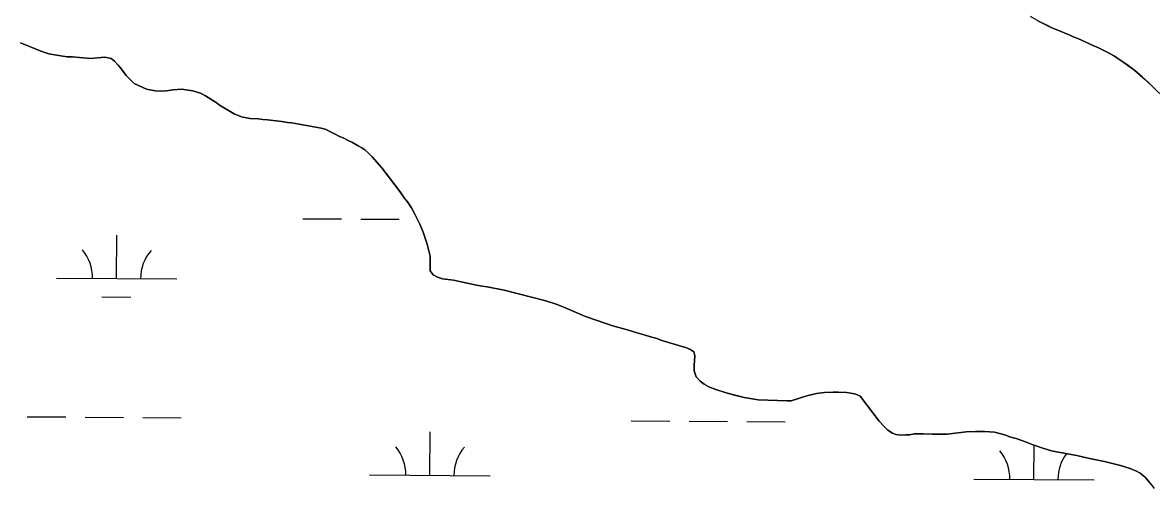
# Model space of a CAD drawing. Extents: x 3172231 to 3210228, y 940198 to 965780.
# Drawn here: x 3202713 to 3203651, y 948653 to 949041 of the extents above; entities that cross this region are included whole.
import ezdxf

# ---------------------------------------------------------------- set-up
doc = ezdxf.new("R2010")
doc.units = 0
for name, color, linetype in [('V-SITE-VEGE', 7, 'Continuous'), ('V-TOPO-SHOR', 7, 'Continuous'), ('V-WETL-SWMP', 7, 'Continuous')]:
    doc.layers.add(name, color=color, linetype=linetype)

msp = doc.modelspace()

# ---------------------------------------------------------------- linework, layer by layer
at = {"layer": 'V-SITE-VEGE'}
for p, q in [((3203550.461, 949045.909), (3203559.556, 949040.625)), ((3203559.556, 949040.625), (3203568.651, 949036.357)), ((3203568.651, 949036.357), (3203574.889, 949033.793)), ((3203574.889, 949033.793), (3203583.485, 949030.035)), ((3203583.485, 949030.035), (3203590.227, 949027.297)), ((3202727.876, 949017.093), (3202711.619, 949023.764)), ((3203590.227, 949027.297), (3203593.09, 949025.931)), ((3203593.09, 949025.931), (3203596.123, 949024.733)), ((3203596.123, 949024.733), (3203603.369, 949021.319)), ((3203603.369, 949021.319), (3203607.414, 949019.608)), ((3202731.736, 949015.68), (3202727.876, 949017.093)), ((3202734.99, 949014.671), (3202731.736, 949015.68)), ((3202744.942, 949012.862), (3202734.99, 949014.671)), ((3202750.221, 949012.264), (3202744.942, 949012.862)), ((3202754.893, 949012.07), (3202750.221, 949012.264)), ((3202760.58, 949011.472), (3202754.893, 949012.07)), ((3202769.718, 949010.88), (3202760.58, 949011.472)), ((3202781.697, 949011.918), (3202769.718, 949010.88)), ((3202786.979, 949010.708), (3202781.697, 949011.918)), ((3202789.623, 949008.482), (3202786.979, 949010.708)), ((3203607.414, 949019.608), (3203613.984, 949016.366)), ((3203613.984, 949016.366), (3203620.552, 949012.617)), ((3203620.552, 949012.617), (3203623.245, 949010.745)), ((3203623.245, 949010.745), (3203628.463, 949007.511)), ((3202792.676, 949005.238), (3202789.623, 949008.482)), ((3202794.71, 949003.009), (3202792.676, 949005.238)), ((3202799.394, 948996.722), (3202794.71, 949003.009)), ((3203628.463, 949007.511), (3203637.38, 949000.877)), ((3202802.853, 948993.075), (3202799.394, 948996.722)), ((3202806.107, 948990.035), (3202802.853, 948993.075)), ((3203637.38, 949000.877), (3203646.291, 948993.062)), ((3203646.291, 948993.062), (3203661.082, 948978.8)), ((3202816.269, 948985.384), (3202806.107, 948990.035)), ((3202823.583, 948983.773), (3202816.269, 948985.384)), ((3202829.065, 948983.58), (3202823.583, 948983.773)), ((3202832.922, 948983.994), (3202829.065, 948983.58)), ((3202838.199, 948984.817), (3202832.922, 948983.994)), ((3202845.511, 948985.237), (3202838.199, 948984.817)), ((3202848.961, 948984.837), (3202845.511, 948985.237)), ((3202854.651, 948983.834), (3202848.961, 948984.837)), ((3202861.151, 948981.815), (3202854.651, 948983.834)), ((3202865.214, 948979.791), (3202861.151, 948981.815)), ((3202874.16, 948974.124), (3202865.214, 948979.791)), ((3202877.009, 948972.099), (3202874.16, 948974.124)), ((3202889.207, 948964.812), (3202877.009, 948972.099)), ((3202895.101, 948962.183), (3202889.207, 948964.812)), ((3202902.209, 948960.978), (3202895.101, 948962.183)), ((3202909.318, 948960.585), (3202902.209, 948960.978)), ((3202912.974, 948959.983), (3202909.318, 948960.585)), ((3202916.832, 948959.788), (3202912.974, 948959.983)), ((3202928.612, 948958.39), (3202916.832, 948959.788)), ((3202933.489, 948957.587), (3202928.612, 948958.39)), ((3202937.144, 948957.187), (3202933.489, 948957.587)), ((3202961.52, 948952.971), (3202937.144, 948957.187)), ((3202964.77, 948951.961), (3202961.52, 948952.971)), ((3202973.511, 948947.713), (3202964.77, 948951.961)), ((3202976.763, 948945.893), (3202973.511, 948947.713)), ((3202979.605, 948944.678), (3202976.763, 948945.893)), ((3202983.876, 948942.454), (3202979.605, 948944.678)), ((3202987.333, 948941.039), (3202983.876, 948942.454)), ((3202992.006, 948938.205), (3202987.333, 948941.039)), ((3202995.258, 948936.587), (3202992.006, 948938.205)), ((3202997.7, 948934.764), (3202995.258, 948936.587)), ((3203000.751, 948932.13), (3202997.7, 948934.764)), ((3203003.803, 948929.089), (3203000.751, 948932.13)), ((3203011.739, 948919.967), (3203003.803, 948929.089)), ((3203027.617, 948899.084), (3203011.739, 948919.967)), ((3203030.265, 948894.824), (3203027.617, 948899.084)), ((3203033.116, 948891.58), (3203030.265, 948894.824)), ((3203036.374, 948886.511), (3203033.116, 948891.58)), ((3203039.632, 948880.832), (3203036.374, 948886.511)), ((3203043.505, 948872.918), (3203039.632, 948880.832)), ((3203046.159, 948866.426), (3203043.505, 948872.918)), ((3203049.428, 948856.481), (3203046.159, 948866.426)), ((3203051.883, 948846.536), (3203049.428, 948856.481)), ((3203052.103, 948838.213), (3203051.883, 948846.536)), ((3203051.906, 948834.15), (3203052.103, 948838.213)), ((3203054.552, 948830.906), (3203051.906, 948834.15)), ((3203058.007, 948829.085), (3203054.552, 948830.906)), ((3203062.275, 948827.672), (3203058.007, 948829.085)), ((3203071.415, 948826.472), (3203062.275, 948827.672)), ((3203090.509, 948822.245), (3203071.415, 948826.472)), ((3203095.182, 948821.442), (3203090.509, 948822.245)), ((3203099.246, 948821.043), (3203095.182, 948821.442)), ((3203113.465, 948818.227), (3203099.246, 948821.043)), ((3203148.205, 948809.359), (3203113.465, 948818.227)), ((3203156.536, 948806.532), (3203148.205, 948809.359)), ((3203163.039, 948804.108), (3203156.536, 948806.532)), ((3203175.232, 948798.65), (3203163.039, 948804.108)), ((3203181.127, 948796.223), (3203175.232, 948798.65)), ((3203197.992, 948790.368), (3203181.127, 948796.223)), ((3203203.884, 948788.551), (3203197.992, 948790.368)), ((3203216.887, 948784.92), (3203203.884, 948788.551)), ((3203221.153, 948783.505), (3203216.887, 948784.92)), ((3203236.187, 948779.069), (3203221.153, 948783.505)), ((3203239.439, 948778.264), (3203236.187, 948779.069)), ((3203244.518, 948776.445), (3203239.439, 948778.264)), ((3203264.226, 948770.592), (3203244.518, 948776.445)), ((3203267.681, 948769.179), (3203264.226, 948770.592)), ((3203270.936, 948766.953), (3203267.681, 948769.179)), ((3203271.957, 948763.502), (3203270.936, 948766.953)), ((3203271.364, 948755.58), (3203271.957, 948763.502)), ((3203271.37, 948751.114), (3203271.364, 948755.58)), ((3203273.004, 948746.243), (3203271.37, 948751.114)), ((3203276.26, 948742.596), (3203273.004, 948746.243)), ((3203279.717, 948740.165), (3203276.26, 948742.596)), ((3203283.58, 948737.939), (3203279.717, 948740.165)), ((3203289.269, 948735.717), (3203283.58, 948737.939)), ((3203298.006, 948732.89), (3203289.269, 948735.717)), ((3203312.838, 948728.858), (3203298.006, 948732.89)), ((3203365.023, 948730.38), (3203352.034, 948726.089)), ((3203372.938, 948732.221), (3203365.023, 948730.38)), ((3203379.637, 948733.046), (3203372.938, 948732.221)), ((3203386.744, 948733.466), (3203379.637, 948733.046)), ((3203391.008, 948733.474), (3203386.744, 948733.466)), ((3203397.914, 948733.083), (3203391.008, 948733.474)), ((3203401.567, 948732.684), (3203397.914, 948733.083)), ((3203405.632, 948731.676), (3203401.567, 948732.684)), ((3203409.29, 948730.058), (3203405.632, 948731.676)), ((3203425.168, 948709.375), (3203409.29, 948730.058)), ((3203321.167, 948727.451), (3203312.838, 948728.858)), ((3203324.62, 948727.052), (3203321.167, 948727.451)), ((3203332.539, 948726.863), (3203324.62, 948727.052)), ((3203348.581, 948726.083), (3203332.539, 948726.863)), ((3203352.034, 948726.089), (3203348.581, 948726.083)), ((3203429.443, 948704.513), (3203425.168, 948709.375)), ((3203432.289, 948701.673), (3203429.443, 948704.513)), ((3203436.154, 948699.244), (3203432.289, 948701.673)), ((3203438.998, 948698.234), (3203436.154, 948699.244)), ((3203443.06, 948697.632), (3203438.998, 948698.234)), ((3203447.324, 948698.048), (3203443.06, 948697.632)), ((3203450.574, 948698.054), (3203447.324, 948698.048)), ((3203454.227, 948698.67), (3203450.574, 948698.054)), ((3203457.678, 948698.879), (3203454.227, 948698.67)), ((3203461.539, 948698.888), (3203457.678, 948698.879)), ((3203469.254, 948698.494), (3203461.539, 948698.888)), ((3203481.64, 948698.519), (3203469.254, 948698.494)), ((3203497.475, 948700.376), (3203481.64, 948698.519)), ((3203504.985, 948700.798), (3203497.475, 948700.376)), ((3203512.704, 948700.61), (3203504.985, 948700.798)), ((3203520.828, 948700.016), (3203512.704, 948700.61)), ((3203530.173, 948697.597), (3203520.828, 948700.016)), ((3203533.426, 948696.385), (3203530.173, 948697.597)), ((3203538.91, 948694.771), (3203533.426, 948696.385)), ((3203546.631, 948692.146), (3203538.91, 948694.771)), ((3203552.323, 948689.923), (3203546.631, 948692.146)), ((3203561.872, 948686.491), (3203552.323, 948689.923)), ((3203568.17, 948684.674), (3203561.872, 948686.491)), ((3203572.438, 948683.669), (3203568.17, 948684.674)), ((3203589.295, 948680.857), (3203572.438, 948683.669)), ((3203599.861, 948678.238), (3203589.295, 948680.857)), ((3203612.249, 948675.62), (3203599.861, 948678.238)), ((3203625.457, 948672.399), (3203612.249, 948675.62)), ((3203633.583, 948669.978), (3203625.457, 948672.399)), ((3203638.869, 948667.754), (3203633.583, 948669.978)), ((3203641.916, 948666.134), (3203638.869, 948667.754)), ((3203645.986, 948662.689), (3203641.916, 948666.134)), ((3203651.278, 948656.406), (3203645.986, 948662.689))]:
    msp.add_line(p, q, dxfattribs=at)
at = {"layer": 'V-TOPO-SHOR'}
for points in [[(3203556.861, 949042.161), (3203559.556, 949040.625), (3203564.946, 949038.065), (3203568.653, 949036.357), (3203574.889, 949033.793), (3203578.766, 949032.083), (3203583.485, 949030.033), (3203586.348, 949028.837), (3203590.227, 949027.297), (3203593.09, 949025.931), (3203596.123, 949024.733), (3203600.506, 949022.682), (3203603.369, 949021.319), (3203607.414, 949019.608), (3203613.984, 949016.366), (3203616.679, 949014.832), (3203620.552, 949012.617), (3203623.245, 949010.745), (3203628.463, 949007.511), (3203631.996, 949004.957), (3203637.38, 949000.877), (3203643.602, 948995.44), (3203646.291, 948993.062), (3203648.812, 948990.687)], [(3202786.979, 949010.71), (3202781.697, 949011.918), (3202769.718, 949010.88), (3202760.58, 949011.472), (3202754.893, 949012.07), (3202750.221, 949012.264), (3202744.942, 949012.862), (3202734.988, 949014.671), (3202731.736, 949015.68), (3202727.876, 949017.093), (3202711.619, 949023.764)], [(3203409.29, 948730.058), (3203405.632, 948731.676), (3203401.569, 948732.684), (3203397.914, 948733.083), (3203391.008, 948733.474), (3203386.744, 948733.466), (3203379.637, 948733.046), (3203372.938, 948732.221), (3203365.023, 948730.38), (3203352.034, 948726.089), (3203348.581, 948726.083), (3203332.539, 948726.863), (3203324.62, 948727.052), (3203321.167, 948727.451), (3203312.838, 948728.858), (3203305.932, 948730.67), (3203298.006, 948732.89), (3203289.269, 948735.717), (3203283.58, 948737.939), (3203279.717, 948740.165), (3203276.26, 948742.596), (3203273.004, 948746.243), (3203271.372, 948751.114), (3203271.364, 948755.58), (3203271.957, 948763.502), (3203270.936, 948766.953), (3203267.681, 948769.179), (3203264.226, 948770.594), (3203244.518, 948776.445), (3203239.439, 948778.264), (3203236.187, 948779.069), (3203221.153, 948783.507), (3203216.887, 948784.92), (3203203.884, 948788.551), (3203197.992, 948790.368), (3203181.127, 948796.223), (3203175.232, 948798.65), (3203163.039, 948804.108), (3203156.536, 948806.532), (3203148.205, 948809.359), (3203113.465, 948818.227), (3203099.246, 948821.043), (3203095.182, 948821.442), (3203090.511, 948822.245), (3203071.415, 948826.472), (3203062.275, 948827.672), (3203058.007, 948829.085), (3203054.552, 948830.906), (3203051.906, 948834.15), (3203052.103, 948838.213), (3203051.883, 948846.536), (3203049.428, 948856.481), (3203046.159, 948866.426), (3203043.505, 948872.918), (3203039.632, 948880.832), (3203036.374, 948886.511), (3203033.116, 948891.58), (3203030.265, 948894.824), (3203027.619, 948899.084), (3203025.378, 948902.125), (3203011.739, 948919.967), (3203003.803, 948929.091), (3203000.749, 948932.13), (3202997.7, 948934.764), (3202995.258, 948936.587), (3202992.006, 948938.205), (3202987.331, 948941.039), (3202983.876, 948942.454), (3202979.608, 948944.678), (3202976.763, 948945.893), (3202973.511, 948947.713), (3202964.77, 948951.961), (3202961.52, 948952.971), (3202937.144, 948957.187), (3202933.489, 948957.587), (3202928.612, 948958.39), (3202916.832, 948959.788), (3202912.974, 948959.985), (3202909.318, 948960.585), (3202902.209, 948960.978), (3202895.101, 948962.183), (3202889.207, 948964.812), (3202877.009, 948972.099), (3202874.162, 948974.124), (3202865.216, 948979.791), (3202861.151, 948981.815), (3202854.651, 948983.834), (3202848.964, 948984.837), (3202845.511, 948985.237), (3202838.199, 948984.817), (3202832.922, 948983.994), (3202829.065, 948983.58), (3202823.583, 948983.773), (3202816.269, 948985.384), (3202806.107, 948990.035), (3202802.853, 948993.075), (3202799.394, 948996.722), (3202794.71, 949003.009), (3202792.676, 949005.238), (3202789.623, 949008.482), (3202786.979, 949010.71)], [(3203648.812, 948990.687), (3203652.511, 948987.121)], [(3203651.278, 948656.406), (3203645.986, 948662.689), (3203641.916, 948666.134), (3203638.869, 948667.754), (3203633.583, 948669.978), (3203625.457, 948672.399), (3203612.251, 948675.62), (3203599.861, 948678.238), (3203589.295, 948680.857), (3203572.438, 948683.667), (3203568.17, 948684.674), (3203561.872, 948686.491), (3203552.323, 948689.923), (3203546.631, 948692.146), (3203538.91, 948694.771), (3203533.426, 948696.385), (3203530.173, 948697.597), (3203520.828, 948700.016), (3203512.704, 948700.61), (3203504.987, 948700.798), (3203497.475, 948700.376), (3203481.64, 948698.519), (3203469.254, 948698.494), (3203461.537, 948698.888), (3203457.678, 948698.879), (3203454.227, 948698.67), (3203450.574, 948698.054), (3203447.324, 948698.048), (3203443.06, 948697.632), (3203438.998, 948698.234), (3203436.154, 948699.244), (3203432.289, 948701.673), (3203429.443, 948704.511), (3203425.168, 948709.375), (3203409.29, 948730.058)]]:
    msp.add_lwpolyline(points, dxfattribs=at)
at = {"layer": 'V-WETL-SWMP'}
for p, q in [((3203564.947, 949038.065), (3203559.556, 949040.626)), ((3203568.654, 949036.357), (3203564.947, 949038.065)), ((3203574.89, 949033.792), (3203568.654, 949036.357)), ((3203578.766, 949032.083), (3203574.89, 949033.792)), ((3203583.484, 949030.033), (3203578.766, 949032.083)), ((3203586.349, 949028.836), (3203583.484, 949030.033)), ((3202711.619, 949023.764), (3202727.876, 949017.094)), ((3203590.226, 949027.296), (3203586.349, 949028.836)), ((3203593.09, 949025.93), (3203590.226, 949027.296)), ((3203596.124, 949024.733), (3203593.09, 949025.93)), ((3203600.505, 949022.683), (3203596.124, 949024.733)), ((3203603.369, 949021.318), (3203600.505, 949022.683)), ((3203607.413, 949019.608), (3203603.369, 949021.318)), ((3202727.876, 949017.094), (3202731.737, 949015.68)), ((3202731.737, 949015.68), (3202734.988, 949014.671)), ((3202734.988, 949014.671), (3202744.942, 949012.863)), ((3202744.942, 949012.863), (3202750.222, 949012.264)), ((3202750.222, 949012.264), (3202754.893, 949012.07)), ((3202754.893, 949012.07), (3202760.58, 949011.472)), ((3202760.58, 949011.472), (3202769.719, 949010.88)), ((3202769.719, 949010.88), (3202781.697, 949011.918)), ((3202781.697, 949011.918), (3202786.979, 949010.71)), ((3202786.979, 949010.71), (3202789.623, 949008.481)), ((3203613.983, 949016.366), (3203607.413, 949019.608)), ((3203616.678, 949014.832), (3203613.983, 949016.366)), ((3203620.551, 949012.617), (3203616.678, 949014.832)), ((3203623.244, 949010.745), (3203620.551, 949012.617)), ((3203628.463, 949007.51), (3203623.244, 949010.745)), ((3202789.623, 949008.481), (3202792.676, 949005.238)), ((3202792.676, 949005.238), (3202794.71, 949003.009)), ((3202794.71, 949003.009), (3202799.393, 948996.723)), ((3203631.996, 949004.958), (3203628.463, 949007.51)), ((3203637.38, 949000.877), (3203631.996, 949004.958)), ((3202799.393, 948996.723), (3202802.852, 948993.074)), ((3202802.852, 948993.074), (3202806.107, 948990.035)), ((3203643.601, 948995.441), (3203637.38, 949000.877)), ((3203646.291, 948993.063), (3203643.601, 948995.441)), ((3203648.813, 948990.686), (3203646.291, 948993.063)), ((3202806.107, 948990.035), (3202816.269, 948985.384)), ((3202816.269, 948985.384), (3202823.582, 948983.773)), ((3202823.582, 948983.773), (3202829.065, 948983.581)), ((3202829.065, 948983.581), (3202832.922, 948983.994)), ((3202832.922, 948983.994), (3202838.2, 948984.817)), ((3202838.2, 948984.817), (3202845.51, 948985.237)), ((3202845.51, 948985.237), (3202848.963, 948984.837)), ((3202848.963, 948984.837), (3202854.65, 948983.833)), ((3202854.65, 948983.833), (3202861.152, 948981.815)), ((3203652.51, 948987.12), (3203648.813, 948990.686)), ((3202861.152, 948981.815), (3202865.217, 948979.792)), ((3202865.217, 948979.792), (3202874.163, 948974.124)), ((3202874.163, 948974.124), (3202877.009, 948972.098)), ((3202877.009, 948972.098), (3202889.207, 948964.812)), ((3202889.207, 948964.812), (3202895.101, 948962.183)), ((3202895.101, 948962.183), (3202902.21, 948960.979)), ((3202902.21, 948960.979), (3202909.318, 948960.586)), ((3202909.318, 948960.586), (3202912.974, 948959.984)), ((3202912.974, 948959.984), (3202916.833, 948959.788)), ((3202916.833, 948959.788), (3202928.613, 948958.389)), ((3202928.613, 948958.389), (3202933.488, 948957.587)), ((3202933.488, 948957.587), (3202937.144, 948957.187)), ((3202937.144, 948957.187), (3202961.519, 948952.97)), ((3202961.519, 948952.97), (3202964.77, 948951.961)), ((3202964.77, 948951.961), (3202973.51, 948947.714)), ((3202973.51, 948947.714), (3202976.762, 948945.892)), ((3202976.762, 948945.892), (3202979.608, 948944.679)), ((3202979.608, 948944.679), (3202983.876, 948942.454)), ((3202983.876, 948942.454), (3202987.331, 948941.039)), ((3202987.331, 948941.039), (3202992.007, 948938.205)), ((3202992.007, 948938.205), (3202995.259, 948936.587)), ((3202995.259, 948936.587), (3202997.699, 948934.764)), ((3202997.699, 948934.764), (3203000.75, 948932.13)), ((3203000.75, 948932.13), (3203003.802, 948929.09)), ((3203003.802, 948929.09), (3203011.739, 948919.968)), ((3203011.739, 948919.968), (3203025.378, 948902.125)), ((3203025.378, 948902.125), (3203027.618, 948899.083)), ((3203027.618, 948899.083), (3203030.265, 948894.824)), ((3203030.265, 948894.824), (3203033.115, 948891.58)), ((3203033.115, 948891.58), (3203036.373, 948886.51)), ((3203036.373, 948886.51), (3203039.633, 948880.831)), ((3203039.633, 948880.831), (3203043.506, 948872.919)), ((3202946.298, 948877.607), (3202978.298, 948877.389)), ((3202994.297, 948877.28), (3203026.296, 948877.062)), ((3203043.506, 948872.919), (3203046.159, 948866.426)), ((3202791.364, 948827.918), (3202791.61, 948863.918)), ((3203046.159, 948866.426), (3203049.427, 948856.482)), ((3203049.427, 948856.482), (3203051.883, 948846.537)), ((3203051.883, 948846.537), (3203052.102, 948838.212)), ((3203052.102, 948838.212), (3203051.906, 948834.15)), ((3203051.906, 948834.15), (3203054.552, 948830.906)), ((3202741.366, 948828.259), (3202841.363, 948827.578)), ((3203054.552, 948830.906), (3203058.008, 948829.085)), ((3203058.008, 948829.085), (3203062.275, 948827.672)), ((3203062.275, 948827.672), (3203071.415, 948826.471)), ((3203071.415, 948826.471), (3203090.511, 948822.244)), ((3203090.511, 948822.244), (3203095.183, 948821.441)), ((3203095.183, 948821.441), (3203099.245, 948821.042)), ((3203099.245, 948821.042), (3203113.464, 948818.227)), ((3203113.464, 948818.227), (3203148.205, 948809.359)), ((3202779.26, 948812.569), (3202803.259, 948812.406)), ((3203148.205, 948809.359), (3203156.536, 948806.532)), ((3203156.536, 948806.532), (3203163.038, 948804.108)), ((3203163.038, 948804.108), (3203175.232, 948798.649)), ((3203175.232, 948798.649), (3203181.126, 948796.223)), ((3203181.126, 948796.223), (3203197.991, 948790.367)), ((3203197.991, 948790.367), (3203203.883, 948788.551)), ((3203203.883, 948788.551), (3203216.886, 948784.92)), ((3203216.886, 948784.92), (3203221.153, 948783.507)), ((3203221.153, 948783.507), (3203236.188, 948779.069)), ((3203236.188, 948779.069), (3203239.439, 948778.263)), ((3203239.439, 948778.263), (3203244.519, 948776.445)), ((3203244.519, 948776.445), (3203264.227, 948770.594)), ((3203264.227, 948770.594), (3203267.682, 948769.179)), ((3203267.682, 948769.179), (3203270.935, 948766.952)), ((3203270.935, 948766.952), (3203271.957, 948763.502)), ((3203271.957, 948763.502), (3203271.363, 948755.581)), ((3203271.363, 948755.581), (3203271.371, 948751.114)), ((3203271.371, 948751.114), (3203273.005, 948746.244)), ((3203273.005, 948746.244), (3203276.261, 948742.595)), ((3203276.261, 948742.595), (3203279.718, 948740.165)), ((3203279.718, 948740.165), (3203283.58, 948737.939)), ((3203283.58, 948737.939), (3203289.27, 948735.716)), ((3203289.27, 948735.716), (3203298.007, 948732.89)), ((3203298.007, 948732.89), (3203305.931, 948730.671)), ((3203305.931, 948730.671), (3203312.838, 948728.857)), ((3203352.034, 948726.089), (3203365.022, 948730.379)), ((3203365.022, 948730.379), (3203372.938, 948732.221)), ((3203372.938, 948732.221), (3203379.637, 948733.047)), ((3203379.637, 948733.047), (3203386.744, 948733.466)), ((3203386.744, 948733.466), (3203391.008, 948733.475)), ((3203391.008, 948733.475), (3203397.913, 948733.082)), ((3203397.913, 948733.082), (3203401.569, 948732.683)), ((3203401.569, 948732.683), (3203405.632, 948731.675)), ((3203405.632, 948731.675), (3203409.29, 948730.058)), ((3203409.29, 948730.058), (3203425.168, 948709.376)), ((3203312.838, 948728.857), (3203321.167, 948727.452)), ((3203321.167, 948727.452), (3203324.619, 948727.052)), ((3203324.619, 948727.052), (3203332.539, 948726.864)), ((3203332.539, 948726.864), (3203348.582, 948726.083)), ((3203348.582, 948726.083), (3203352.034, 948726.089)), ((3202717.172, 948712.989), (3202749.172, 948712.771)), ((3202765.171, 948712.662), (3202797.171, 948712.444)), ((3202813.17, 948712.335), (3202845.169, 948712.117)), ((3203219.069, 948709.572), (3203251.068, 948709.354)), ((3203267.068, 948709.246), (3203299.067, 948709.028)), ((3203315.067, 948708.919), (3203347.066, 948708.701)), ((3203425.168, 948709.376), (3203429.442, 948704.511)), ((3203429.442, 948704.511), (3203432.29, 948701.673)), ((3203432.29, 948701.673), (3203436.153, 948699.244)), ((3203051.693, 948664.281), (3203051.938, 948700.28)), ((3203436.153, 948699.244), (3203438.998, 948698.234)), ((3203438.998, 948698.234), (3203443.06, 948697.633)), ((3203443.06, 948697.633), (3203447.324, 948698.047)), ((3203447.324, 948698.047), (3203450.573, 948698.053)), ((3203450.573, 948698.053), (3203454.227, 948698.67)), ((3203454.227, 948698.67), (3203457.678, 948698.879)), ((3203457.678, 948698.879), (3203461.536, 948698.887)), ((3203461.536, 948698.887), (3203469.253, 948698.495)), ((3203469.253, 948698.495), (3203481.64, 948698.519)), ((3203481.64, 948698.519), (3203497.475, 948700.377)), ((3203497.475, 948700.377), (3203504.988, 948700.798)), ((3203504.988, 948700.798), (3203512.704, 948700.609)), ((3203512.704, 948700.609), (3203520.828, 948700.016)), ((3203520.828, 948700.016), (3203530.173, 948697.597)), ((3203530.173, 948697.597), (3203533.425, 948696.385)), ((3203533.425, 948696.385), (3203538.91, 948694.771)), ((3203538.91, 948694.771), (3203546.632, 948692.146)), ((3203546.632, 948692.146), (3203552.322, 948689.923)), ((3203552.322, 948689.923), (3203561.872, 948686.49)), ((3203553.589, 948660.864), (3203553.783, 948689.398)), ((3203561.872, 948686.49), (3203568.17, 948684.674)), ((3203568.17, 948684.674), (3203572.437, 948683.667)), ((3203572.437, 948683.667), (3203589.296, 948680.857)), ((3203589.296, 948680.857), (3203599.86, 948678.237)), ((3203599.86, 948678.237), (3203612.252, 948675.621)), ((3203612.252, 948675.621), (3203625.457, 948672.398)), ((3203001.694, 948664.621), (3203101.691, 948663.94)), ((3203625.457, 948672.398), (3203633.584, 948669.977)), ((3203633.584, 948669.977), (3203638.868, 948667.753)), ((3203638.868, 948667.753), (3203641.917, 948666.134)), ((3203641.917, 948666.134), (3203645.985, 948662.69)), ((3203503.59, 948661.204), (3203603.588, 948660.524)), ((3203645.985, 948662.69), (3203651.277, 948656.405)), ((3203651.277, 948656.405), (3203653.516, 948653.364))]:
    msp.add_line(p, q, dxfattribs=at)
for centre, start, end in [((3202736.126, 948828.769), 358.838165, 40.381824), ((3202846.609, 948828.017), 138.838162, 180.381821), ((3202996.454, 948665.131), 358.838165, 40.381824), ((3203106.937, 948664.379), 138.838162, 180.381821), ((3203498.351, 948661.715), 358.838165, 40.381824), ((3203608.834, 948660.963), 142.787012, 180.381821)]:
    msp.add_arc(centre, 35.246, start, end, dxfattribs=at)

doc.saveas('drawing.dxf')
